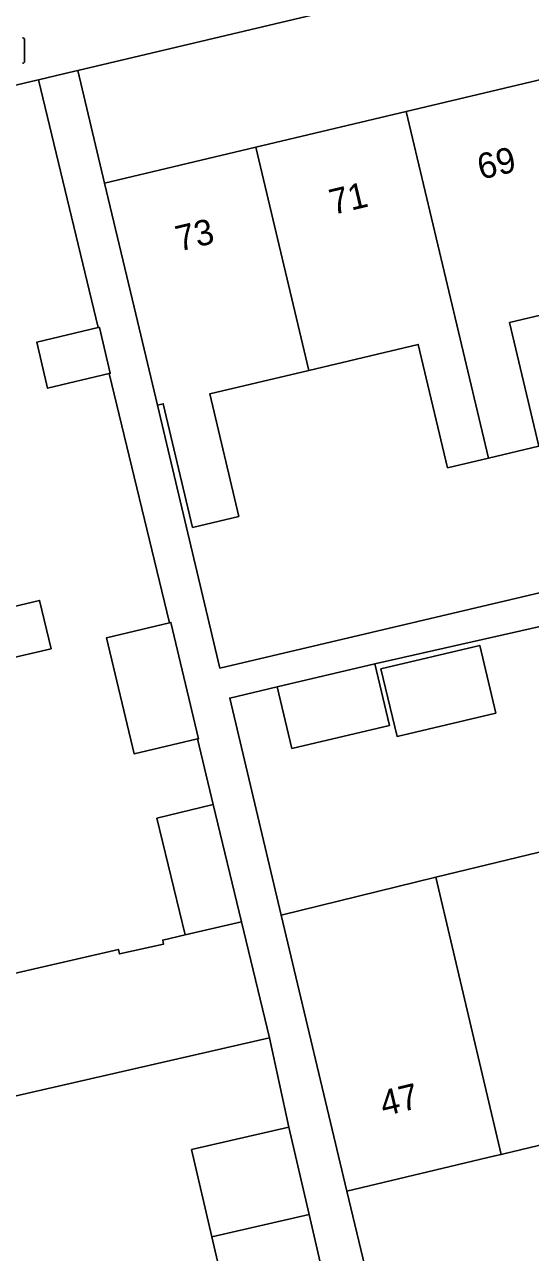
# Model space of a CAD drawing. Extents: x 158038 to 159242, y 380133 to 381214.
# Drawn here: x 158783.98 to 158803.82, y 380734.09 to 380782.23 of the extents above; entities that cross this region are included whole.
import ezdxf

# ---------------------------------------------------------------- set-up
doc = ezdxf.new("R2010")
doc.units = 0
for name, color, linetype in [('IMGEO_Brandkraan', 7, 'Continuous'), ('IMGEO_Muur', 7, 'Continuous'), ('IMGEO_Pand', 7, 'Continuous'), ('IMGEO_Pand_nummerreeks', 7, 'Continuous'), ('IMGEO_Voetpad_open', 7, 'Continuous')]:
    doc.layers.add(name, color=color, linetype=linetype)

msp = doc.modelspace()

# ---------------------------------------------------------------- linework, layer by layer
at = {"layer": 'IMGEO_Brandkraan'}
msp.add_line((158783.977, 380781.638), (158783.977, 380780.786), dxfattribs=at)
msp.add_lwpolyline([(158783.977, 380781.638), (158783.977, 380780.786)], dxfattribs=at)
for centre, start, end in [((158783.901, 380781.636), 1.552, 88.448), ((158783.901, 380781.636), 1.552, 88.448), ((158783.901, 380780.788), 271.552, 358.448), ((158783.901, 380780.788), 271.552, 358.448)]:
    msp.add_arc(centre, 0.0765, start, end, dxfattribs=at)
at = {"layer": 'IMGEO_Muur'}
msp.add_lwpolyline([(158775.85, 380778.006), (158784.461, 380780.05)], dxfattribs=at)
at = {"layer": 'IMGEO_Pand'}
for points in [[(158804.844, 380780.222), (158798.948, 380778.82)], [(158798.948, 380778.82), (158793.052, 380777.419)], [(158802.177, 380765.234), (158798.948, 380778.82)], [(158793.052, 380777.419), (158787.119, 380776.008)], [(158795.131, 380768.671), (158793.052, 380777.419)], [(158787.119, 380776.008), (158788.276, 380771.144), (158789.187, 380767.311)], [(158802.177, 380765.234), (158804.149, 380765.703), (158802.999, 380770.543), (158806.923, 380771.476)], [(158786.866, 380770.348), (158784.455, 380769.774), (158784.884, 380767.973), (158787.3, 380768.548)], [(158787.3, 380768.548), (158787.341, 380768.558), (158786.913, 380770.359), (158786.866, 380770.348)], [(158795.131, 380768.671), (158799.416, 380769.69), (158800.567, 380764.851), (158802.177, 380765.234)], [(158789.187, 380767.311), (158789.419, 380767.366), (158790.571, 380762.518), (158792.38, 380762.948), (158791.24, 380767.746), (158795.131, 380768.671)], [(158782.637, 380757.205), (158785.019, 380757.758), (158784.569, 380759.65), (158782.19, 380759.084)], [(158789.659, 380758.776), (158787.197, 380758.191), (158788.281, 380753.632), (158790.758, 380754.221)], [(158790.758, 380754.221), (158790.8, 380754.231), (158789.716, 380758.79), (158789.659, 380758.776)], [(158797.957, 380756.973), (158798.586, 380754.319), (158802.457, 380755.237), (158801.828, 380757.891), (158797.957, 380756.973)], [(158797.714, 380757.17), (158798.287, 380754.754), (158794.462, 380753.847), (158793.89, 380756.263)], [(158797.714, 380757.17), (158793.89, 380756.263)], [(158790.272, 380746.536), (158789.167, 380751.111), (158791.38, 380751.645)], [(158792.491, 380747.044), (158791.38, 380751.645)], [(158800.114, 380748.796), (158805.733, 380750.165)], [(158794.044, 380747.318), (158800.114, 380748.796)], [(158802.677, 380737.934), (158800.114, 380748.796)], [(158790.272, 380746.536), (158792.491, 380747.044)], [(158793.586, 380742.508), (158792.491, 380747.044)], [(158794.044, 380747.318), (158796.613, 380736.485)], [(158783.039, 380744.974), (158783.054, 380744.91), (158787.661, 380745.97), (158787.701, 380745.792), (158789.431, 380746.178), (158789.396, 380746.336), (158790.272, 380746.536)], [(158793.586, 380742.508), (158783.601, 380740.217), (158783.093, 380742.236), (158779.122, 380741.297), (158779.861, 380738.111)], [(158802.677, 380737.934), (158802.824, 380737.969), (158808.331, 380739.284)], [(158791.319, 380734.701), (158790.526, 380738.12), (158794.341, 380739.005)], [(158795.135, 380735.58), (158794.341, 380739.005)], [(158796.613, 380736.485), (158802.423, 380737.873), (158802.677, 380737.934)], [(158795.135, 380735.58), (158791.319, 380734.701)], [(158795.926, 380732.174), (158795.135, 380735.58)], [(158793.975, 380731.706), (158792.114, 380731.274), (158791.319, 380734.701)]]:
    msp.add_lwpolyline(points, dxfattribs=at)
at = {"layer": 'IMGEO_Voetpad_open'}
for points in [[(158786.067, 380780.432), (158798.4, 380783.36), (158819.965, 380788.479), (158830.411, 380790.959)], [(158784.52, 380780.064), (158785.563, 380780.312), (158786.067, 380780.432)], [(158786.067, 380780.432), (158787.119, 380776.008)], [(158775.85, 380778.006), (158784.461, 380780.05), (158784.52, 380780.064)], [(158786.866, 380770.348), (158784.52, 380780.064)], [(158789.659, 380758.776), (158787.3, 380768.548)], [(158789.187, 380767.311), (158791.638, 380756.998), (158827.032, 380765.335)], [(158827.397, 380763.876), (158797.714, 380757.17)], [(158793.89, 380756.263), (158792.027, 380755.821), (158794.044, 380747.318)], [(158791.38, 380751.645), (158790.758, 380754.221)], [(158794.341, 380739.005), (158793.586, 380742.508)], [(158796.613, 380736.485), (158797.553, 380732.564)]]:
    msp.add_lwpolyline(points, dxfattribs=at)

# ---------------------------------------------------------------- texts
at = {"layer": 'IMGEO_Pand_nummerreeks'}
for s, rotation, p in [('69', 13.3743, (158801.874, 380776.145)), ('71', 13.3743, (158796.064, 380774.763)), ('73', 13.3743, (158790.034, 380773.329)), ('47', 13.4301, (158798.061, 380739.422))]:
    msp.add_text(s, height=1, rotation=rotation, dxfattribs=at).set_placement(p)

doc.saveas('drawing.dxf')
